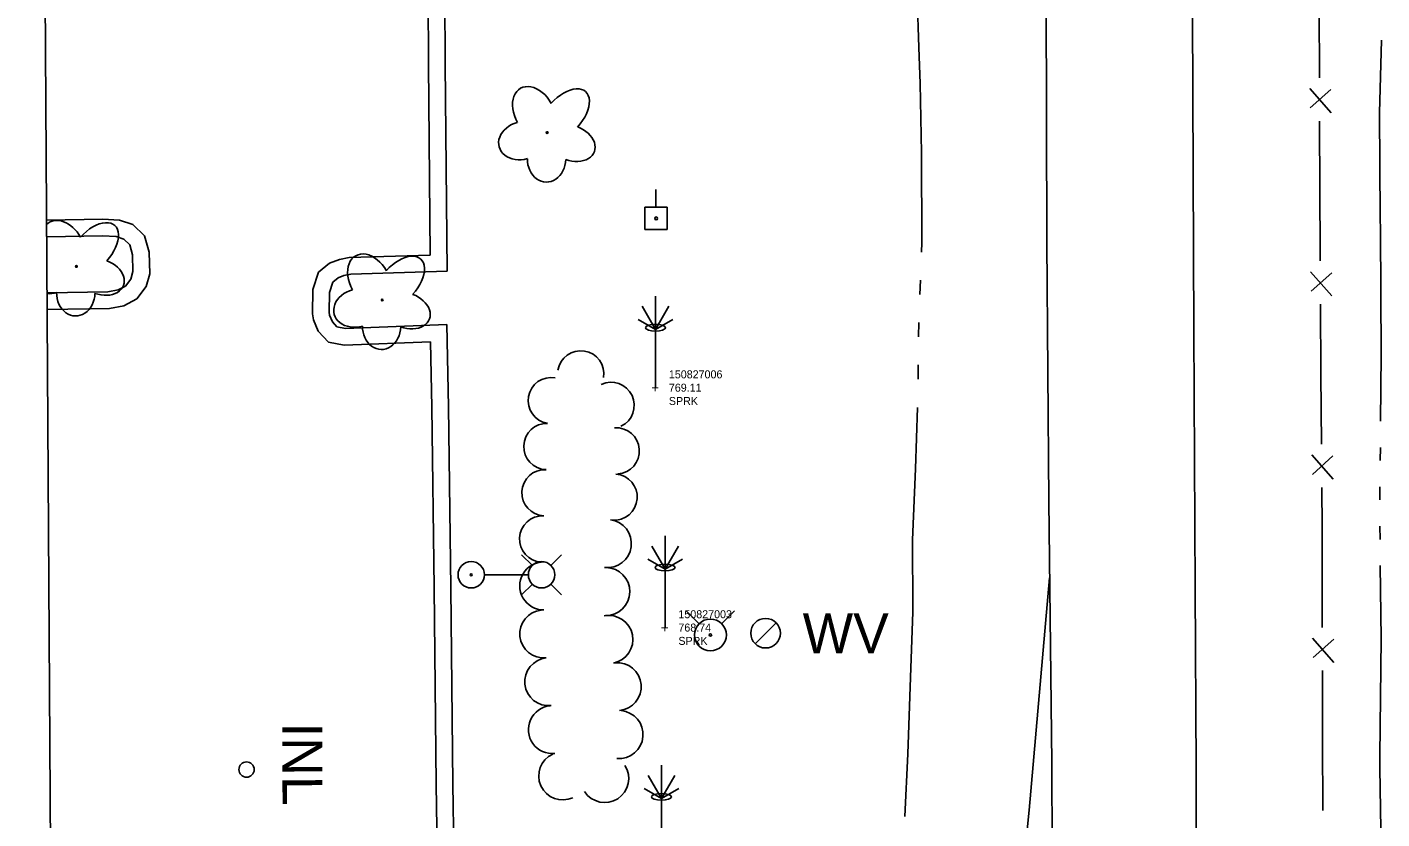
# Model space of a CAD drawing. Extents: x 589250 to 1188077, y 162953 to 363065.
# Drawn here: x 593757.1 to 593960.3, y 179982.7 to 180101.5 of the extents above; entities that cross this region are included whole.
import ezdxf

# ---------------------------------------------------------------- set-up
doc = ezdxf.new("R2010")
doc.units = 0
for name, color, linetype in [('E_DRN', 7, 'Continuous'), ('E_DRN_Text', 7, 'Continuous'), ('E_DWY', 7, 'Continuous'), ('E_FEN_P', 7, 'Continuous'), ('E_LAND_TreeLine_P', 7, 'Continuous'), ('E_LAND_Vegetation', 7, 'Continuous'), ('E_LTG', 7, 'Continuous'), ('E_MAP_Limits', 7, 'Continuous'), ('E_MISCPROP_Sprinkler', 7, 'Continuous'), ('E_RDWY', 7, 'Continuous'), ('E_UTL_EPowerPole', 7, 'Continuous'), ('E_UTL_W', 7, 'Continuous'), ('E_UTL_WHydrant', 7, 'Continuous'), ('E_WTR_FlowLine', 7, 'Continuous'), ('EMCS_SURVEY_PT CODES', 7, 'Continuous'), ('EMCS_SURVEY_PT ELEV', 7, 'Continuous'), ('EMCS_SURVEY_PT NUMBERS', 7, 'Continuous'), ('EMCS_SURVEY_PT TICS', 7, 'Continuous')]:
    doc.layers.add(name, color=color, linetype=linetype)

msp = doc.modelspace()

# ---------------------------------------------------------------- linework, layer by layer
at = {"layer": 'E_DRN'}
msp.add_circle((593790.02, 179990.07), 1.15, dxfattribs=at)
at = {"layer": 'E_DWY'}
for p, q in [((593817.33, 180095.87), (593817.14, 180121.31)), ((593819.83, 180095.89), (593819.64, 180121.33)), ((593817.57, 180067.26), (593817.33, 180095.87)), ((593820.09, 180064.84), (593819.83, 180095.89)), ((593768.46, 180072.62), (593760.03, 180072.47)), ((593770.94, 180072.5), (593768.46, 180072.62)), ((593772.94, 180071.82), (593770.94, 180072.5)), ((593774.72, 180070.15), (593772.94, 180071.82)), ((593768.42, 180070.12), (593760.04, 180069.97)), ((593770.47, 180070.02), (593768.42, 180070.12)), ((593771.63, 180069.62), (593770.47, 180070.02)), ((593772.5, 180068.8), (593771.63, 180069.62)), ((593775.4, 180067.68), (593774.72, 180070.15)), ((593772.91, 180067.3), (593772.5, 180068.8)), ((593772.98, 180064.77), (593772.91, 180067.3)), ((593775.49, 180064.46), (593775.4, 180067.68)), ((593805.42, 180066.87), (593817.57, 180067.26)), ((593800.81, 180064.67), (593802.47, 180066.04)), ((593802.47, 180066.04), (593803.94, 180066.61)), ((593803.94, 180066.61), (593805.42, 180066.87)), ((593771.87, 180062.61), (593772.67, 180063.66)), ((593772.67, 180063.66), (593772.98, 180064.77)), ((593774.94, 180062.53), (593775.49, 180064.46)), ((593799.97, 180062.08), (593800.81, 180064.67)), ((593802.46, 180061.66), (593802.96, 180063.2)), ((593802.96, 180063.2), (593803.75, 180063.86)), ((593803.75, 180063.86), (593804.62, 180064.19)), ((593804.62, 180064.19), (593805.68, 180064.38)), ((593805.68, 180064.38), (593820.09, 180064.84)), ((593760.09, 180061.6), (593769.2, 180061.73)), ((593769.2, 180061.73), (593770.78, 180062.02)), ((593770.78, 180062.02), (593771.87, 180062.61)), ((593773.54, 180060.67), (593774.94, 180062.53)), ((593799.89, 180058.46), (593799.97, 180062.08)), ((593802.39, 180058.67), (593802.46, 180061.66)), ((593760.11, 180059.1), (593769.45, 180059.24)), ((593769.45, 180059.24), (593771.62, 180059.63)), ((593771.62, 180059.63), (593773.54, 180060.67)), ((593800.07, 180057.52), (593799.89, 180058.46)), ((593800.76, 180055.85), (593800.07, 180057.52)), ((593802.47, 180058.24), (593802.39, 180058.67)), ((593802.89, 180057.22), (593802.47, 180058.24)), ((593803.57, 180056.5), (593802.89, 180057.22)), ((593802.31, 180054.19), (593800.76, 180055.85)), ((593804.87, 180056.25), (593803.57, 180056.5)), ((593820.05, 180056.82), (593804.87, 180056.25)), ((593820.31, 180044.48), (593820.05, 180056.82)), ((593804.68, 180053.74), (593802.31, 180054.19)), ((593817.6, 180054.23), (593804.68, 180053.74)), ((593817.81, 180044.44), (593817.6, 180054.23)), ((593818.14, 180017.31), (593817.81, 180044.44)), ((593820.64, 180017.34), (593820.31, 180044.48)), ((593907.38, 179983.98), (593910.46, 180018.84)), ((593818.45, 179987.84), (593818.14, 180017.31)), ((593820.95, 179987.87), (593820.64, 180017.34)), ((593818.84, 179960.18), (593818.45, 179987.84)), ((593821.34, 179960.21), (593820.95, 179987.87)), ((593904.75, 179956.35), (593907.38, 179983.98))]:
    msp.add_line(p, q, dxfattribs=at)
at = {"layer": 'E_FEN_P'}
for p, q in [((593950.91, 180104.35), (593950.95, 180093.86)), ((593949.48, 180092.24), (593952.68, 180088.6)), ((593952.67, 180092.08), (593949.56, 180089.32)), ((593950.97, 180087.36), (593951.01, 180076.87)), ((593951.01, 180076.87), (593951.04, 180067.95)), ((593951.04, 180067.95), (593951.05, 180066.37)), ((593949.59, 180064.75), (593952.8, 180061.12)), ((593952.78, 180064.6), (593949.68, 180061.83)), ((593951.1, 180059.88), (593951.17, 180049.38)), ((593951.17, 180049.38), (593951.25, 180038.89)), ((593949.79, 180037.26), (593953, 180033.63)), ((593952.97, 180037.12), (593949.88, 180034.35)), ((593951.3, 180032.39), (593951.34, 180026.32)), ((593951.34, 180026.32), (593951.35, 180021.9)), ((593951.35, 180021.9), (593951.37, 180011.4)), ((593949.9, 180009.79), (593953.09, 180006.14)), ((593953.09, 180009.62), (593949.98, 180006.87)), ((593951.38, 180004.91), (593951.41, 179994.41)), ((593951.41, 179994.41), (593951.43, 179983.92))]:
    msp.add_line(p, q, dxfattribs=at)
at = {"layer": 'E_LAND_TreeLine_P'}
for centre, radius, start, end in [((593840.15, 180049.43), 3.47, 350.951, 170.951), ((593835.73, 180045.43), 3.47, 80.2267, 260.2267), ((593844.7, 180044.72), 3.47, 295.2592, 115.2592), ((593835.06, 180038.53), 3.47, 88.0296, 268.0296), ((593845.47, 180037.87), 3.47, 274.1305, 94.1305), ((593834.77, 180031.59), 3.47, 87.1897, 267.1897), ((593845.14, 180030.94), 3.47, 265.3697, 85.3697), ((593834.42, 180024.66), 3.47, 87.1897, 267.1897), ((593844.14, 180023.95), 3.6, 262.8753, 82.8753), ((593834.6, 180017.61), 3.6, 89.7577, 269.7577), ((593843.9, 180016.76), 3.6, 269.3169, 89.3169), ((593834.6, 180010.41), 3.6, 95.9622, 275.9622), ((593844.36, 180009.59), 3.6, 280.8921, 100.8921), ((593835.35, 180003.24), 3.6, 95.9622, 275.9622), ((593845.61, 180002.5), 3.6, 275.3259, 95.3259), ((593835.9, 179996.06), 3.6, 95.6571, 275.6571), ((593845.89, 179995.32), 3.6, 264.9846, 84.9846), ((593837.44, 179989.12), 3.6, 114.6631, 294.6631), ((593843.74, 179988.72), 3.6, 213.007, 33.007)]:
    msp.add_arc(centre, radius, start, end, dxfattribs=at)
at = {"layer": 'E_LAND_Vegetation'}
for centre in [(593835.11, 180085.63), (593764.5, 180065.55), (593810.37, 180060.52)]:
    msp.add_circle(centre, 0.128, dxfattribs=at)
for centre, major_axis, ratio, start_param, end_param in [((593833.18, 180088.59), (2.06, -3.68), 0.691916, 1.570796, 4.712389), ((593837.69, 180088.25), (-3.19, -3.52), 0.560249, 1.570796, 4.712389), ((593831.39, 180084.44), (3.48, 0.97), 0.782863, 1.570796, 4.712389), ((593838.79, 180084.03), (-3.4, 1.25), 0.716896, 1.570796, 4.712389), ((593835.02, 180081.65), (0.07, 3.45), 0.832022, 1.570796, 4.712389), ((593762.57, 180068.51), (2.06, -3.68), 0.691916, 1.570796, 3.346153), ((593767.08, 180068.17), (-3.19, -3.52), 0.560249, 1.570796, 4.712389), ((593808.45, 180063.48), (2.06, -3.68), 0.691916, 1.570796, 4.712389), ((593812.96, 180063.14), (-3.19, -3.52), 0.560249, 1.570796, 4.712389), ((593768.17, 180063.95), (-3.4, 1.25), 0.716896, 1.570796, 4.712389), ((593760.78, 180064.35), (3.48, 0.97), 0.782863, 4.305686, 4.712389), ((593764.41, 180061.57), (0.07, 3.45), 0.832022, 1.570796, 4.712389), ((593806.65, 180059.32), (3.48, 0.97), 0.782863, 1.570796, 4.712389), ((593814.05, 180058.92), (-3.4, 1.25), 0.716896, 1.570796, 4.712389), ((593810.28, 180056.54), (0.07, 3.45), 0.832022, 1.570796, 4.712389)]:
    msp.add_ellipse(centre, major_axis=major_axis, ratio=ratio, start_param=start_param, end_param=end_param, dxfattribs=at)
at = {"layer": 'E_LTG'}
for points in [[(593832.89, 180020.67), (593831.27, 180022.29)], [(593835.66, 180020.67), (593837.27, 180022.29)], [(593832.26, 180019.29), (593825.74, 180019.29)], [(593832.89, 180017.9), (593831.27, 180016.29)], [(593835.66, 180017.9), (593837.27, 180016.29)]]:
    msp.add_lwpolyline(points, dxfattribs=at)
for centre, radius in [((593823.72, 180019.29), 1.98), ((593834.27, 180019.29), 1.98), ((593823.72, 180019.29), 0.151)]:
    msp.add_circle(centre, radius, dxfattribs=at)
at = {"layer": 'E_MAP_Limits'}
msp.add_line((593761.12, 179892.58), (593757.1, 180554.09), dxfattribs=at)
at = {"layer": 'E_MISCPROP_Sprinkler'}
for p, q in [((593851.36, 180061.11), (593851.36, 180047.36)), ((593851.36, 180056.11), (593849.36, 180059.57)), ((593851.36, 180056.11), (593853.36, 180059.57)), ((593851.36, 180056.11), (593848.76, 180057.61)), ((593851.36, 180056.11), (593853.95, 180057.61)), ((593852.79, 180025.12), (593852.79, 180011.37)), ((593852.79, 180020.12), (593850.79, 180023.58)), ((593852.79, 180020.12), (593854.79, 180023.58)), ((593852.79, 180020.12), (593850.19, 180021.62)), ((593852.79, 180020.12), (593855.39, 180021.62)), ((593852.24, 179990.72), (593852.24, 179976.97)), ((593852.24, 179985.72), (593850.24, 179989.18)), ((593852.24, 179985.72), (593854.24, 179989.18)), ((593852.24, 179985.72), (593849.64, 179987.22)), ((593852.24, 179985.72), (593854.84, 179987.22))]:
    msp.add_line(p, q, dxfattribs=at)
for centre, major_axis in [((593851.36, 180056.36), (-1.5, 0)), ((593852.79, 180020.37), (1.5, 0)), ((593852.24, 179985.97), (-1.5, 0))]:
    msp.add_ellipse(centre, major_axis=major_axis, ratio=0.333333, dxfattribs=at)
at = {"layer": 'E_RDWY'}
for p, q in [((593909.93, 180109.14), (593910.05, 180069.12)), ((593932.12, 180055.97), (593931.91, 180103.41)), ((593910.05, 180069.12), (593910.33, 180030.34)), ((593932.28, 180017.19), (593932.12, 180055.97)), ((593910.33, 180030.34), (593910.79, 179991.09)), ((593932.45, 179990.27), (593932.28, 180017.19)), ((593910.79, 179991.09), (593910.93, 179950.57)), ((593932.46, 179959.56), (593932.45, 179990.27))]:
    msp.add_line(p, q, dxfattribs=at)
at = {"layer": 'E_UTL_EPowerPole'}
for points in [[(593851.43, 180074.43), (593851.43, 180077.07)], [(593853.11, 180074.43), (593849.75, 180074.43)], [(593849.75, 180074.43), (593849.75, 180071.07)], [(593853.11, 180071.07), (593853.11, 180074.43)], [(593849.75, 180071.07), (593853.11, 180071.07)]]:
    msp.add_lwpolyline(points, dxfattribs=at)
msp.add_circle((593851.46, 180072.75), 0.217, dxfattribs=at)
at = {"layer": 'E_UTL_W'}
msp.add_lwpolyline([(593866.3, 180008.95), (593869.44, 180012.1)], dxfattribs=at)
msp.add_circle((593867.87, 180010.53), 2.22, dxfattribs=at)
at = {"layer": 'E_UTL_WHydrant'}
for points in [[(593857.93, 180011.93), (593855.98, 180013.88)], [(593861.27, 180011.93), (593863.21, 180013.88)]]:
    msp.add_lwpolyline(points, dxfattribs=at)
for radius in [2.38, 0.182]:
    msp.add_circle((593859.6, 180010.27), radius, dxfattribs=at)
at = {"layer": 'E_WTR_FlowLine'}
for p, q in [((593890.86, 180098.41), (593890.43, 180110.77)), ((593891.05, 180093), (593890.86, 180098.41)), ((593959.95, 180088.59), (593960.23, 180099.5)), ((593891.25, 180082.59), (593891.05, 180093)), ((593960.07, 180072.95), (593959.95, 180088.59)), ((593891.29, 180069.13), (593891.25, 180082.59)), ((593960.09, 180070.92), (593960.07, 180072.95)), ((593891.24, 180067.7), (593891.29, 180069.13)), ((593960.22, 180052.31), (593960.09, 180070.92)), ((593891.02, 180061.35), (593891.09, 180063.47)), ((593890.8, 180055.02), (593890.87, 180057.12)), ((593890.8, 180055), (593890.8, 180055.02)), ((593960.12, 180042.34), (593960.22, 180052.31)), ((593890.73, 180048.65), (593890.75, 180050.77)), ((593890.36, 180035.16), (593890.64, 180044.41)), ((593960.06, 180036.43), (593960.08, 180038.4)), ((593889.92, 180024.53), (593890.36, 180035.16)), ((593960, 180030.52), (593960.02, 180032.49)), ((593960.03, 180024.6), (593960.01, 180026.57)), ((593889.94, 180014.01), (593889.92, 180024.53)), ((593960.18, 180009.73), (593960.07, 180020.66)), ((593889.62, 180003.87), (593889.93, 180013.72)), ((593889.93, 180013.72), (593889.94, 180014.01)), ((593960.01, 179992.08), (593960.18, 180009.73)), ((593889.19, 179992.43), (593889.62, 180003.87)), ((593888.73, 179983.03), (593889.19, 179992.43)), ((593959.99, 179990.3), (593960.01, 179992.08)), ((593960.31, 179971.06), (593959.99, 179990.3))]:
    msp.add_line(p, q, dxfattribs=at)

# ---------------------------------------------------------------- texts
at = {"layer": 'E_DRN_Text'}
msp.add_text('INL', height=6, rotation=270.2253, dxfattribs=at).set_placement((593795.37, 179997.14))
at = {"layer": 'E_UTL_W'}
msp.add_text('WV', height=6, dxfattribs=at).set_placement((593873.43, 180007.52))
at = {"layer": 'EMCS_SURVEY_PT CODES'}
for p in [(593853.36, 180044.76), (593854.79, 180008.77)]:
    msp.add_text('SPRK', height=1.2, dxfattribs=at).set_placement(p)
at = {"layer": 'EMCS_SURVEY_PT ELEV'}
for s, p in [('769.11', (593853.36, 180046.76)), ('768.74', (593854.79, 180010.77))]:
    msp.add_text(s, height=1.2, dxfattribs=at).set_placement(p)
at = {"layer": 'EMCS_SURVEY_PT NUMBERS'}
for s, p in [('150827006', (593853.36, 180048.76)), ('150827003', (593854.79, 180012.77))]:
    msp.add_text(s, height=1.2, dxfattribs=at).set_placement(p)
at = {"layer": 'EMCS_SURVEY_PT TICS'}
for p in [(593850.71, 180046.61), (593852.15, 180010.62)]:
    msp.add_text('+', height=1.5, dxfattribs=at).set_placement(p)

doc.saveas('drawing.dxf')
